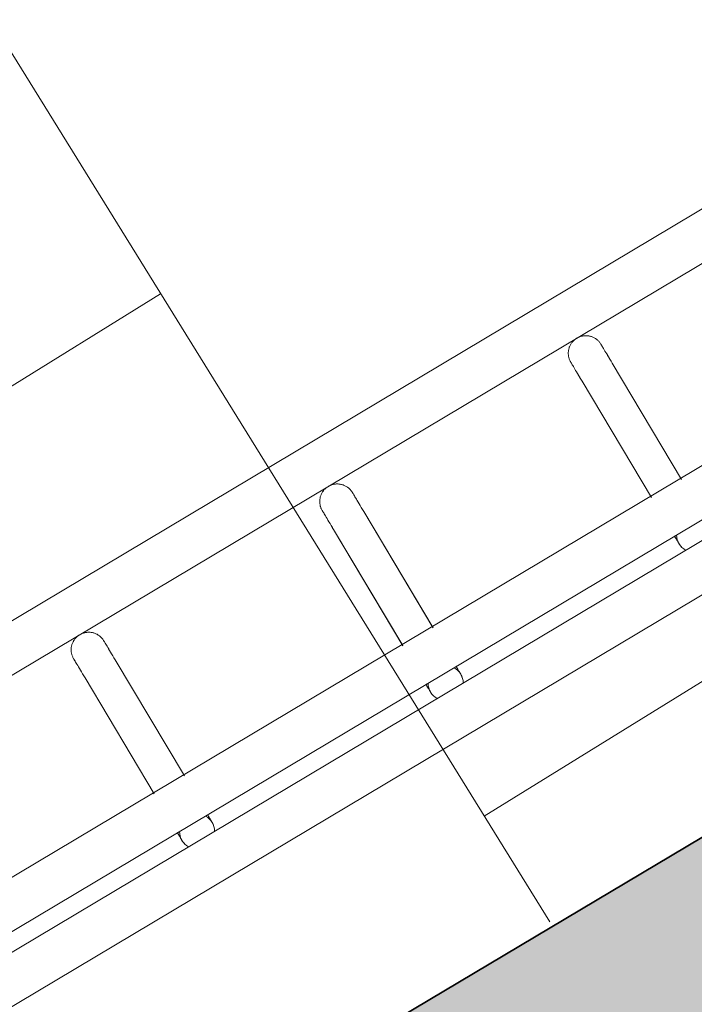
# Model space of a CAD drawing. Header units: metres. Extents: x 127444 to 127966, y 464485 to 464708.
# Tile 292 of 425: x 127923.679 to 127923.795, y 464649.788 to 464649.956. Entities that reach past the tile are written whole.
import ezdxf

# ---------------------------------------------------------------- set-up
doc = ezdxf.new("R2010")
doc.units = ezdxf.units.M
for name, color, linetype, lineweight in [('A-FLOR-HRAL', 11, 'Continuous', 9), ('B-WE-VH-VERHARDING_BETONSTRAATSTEEN-A-200', 8, 'Continuous', 9), ('N-WE-VH-VERHARDING_BETON-A', 252, 'Continuous', 18), ('N-WE-VH-VERHARDING_BETON-G', 252, 'Continuous', 35), ('S-BEAM', 12, 'Continuous', 9)]:
    doc.layers.add(name, color=color, linetype=linetype, lineweight=lineweight)

# ---------------------------------------------------------------- blocks, each defined once
blk = doc.blocks.new('34_22_B_BNP_Hekwerk_Integra_Schuin - Integra_Schuin_1000-4876941--2_00_00')
at = {"layer": 'A-FLOR-HRAL'}
for p, q in [((2736.98, 47.13), (-1956.09, 47.13)), ((-1956.09, 39.13), (2736.98, 39.13)), ((2736.97, 9.5), (-1956.09, 9.5)), ((-1956.09, 1.5), (2736.97, 1.5)), ((2736.97, -1.5), (-1956.09, -1.5)), ((-1956.09, -9.5), (2736.97, -9.5))]:
    blk.add_line(p, q, dxfattribs=at)
at = {"layer": 'S-BEAM'}
for p, q in [((-605.87, 32.34), (-605.87, 9.25)), ((-605.87, 32.34), (-605.87, 9.25)), ((-605.87, 32.34), (-605.87, 9.25)), ((-605.87, 32.34), (-605.87, 9.25)), ((-599.87, 9.25), (-599.87, 32.34)), ((-599.87, 9.25), (-599.87, 32.34)), ((-599.87, 9.25), (-599.87, 32.34)), ((-599.87, 9.25), (-599.87, 32.34)), ((-556.43, 32.34), (-556.43, 9.24)), ((-556.43, 32.34), (-556.43, 9.24)), ((-556.43, 32.34), (-556.43, 9.24)), ((-556.43, 32.34), (-556.43, 9.25)), ((-550.43, 9.24), (-550.43, 32.34)), ((-550.43, 9.24), (-550.43, 32.34)), ((-550.43, 9.24), (-550.43, 32.34)), ((-550.43, 9.25), (-550.43, 32.34)), ((-507, 32.34), (-507, 9.24)), ((-507, 32.34), (-507, 9.24)), ((-507, 32.34), (-507, 9.24)), ((-507, 32.34), (-507, 9.24)), ((-501, 9.24), (-501, 32.34)), ((-501, 9.24), (-501, 32.34)), ((-501, 9.24), (-501, 32.34)), ((-501, 9.24), (-501, 32.34))]:
    blk.add_line(p, q, dxfattribs=at)
at = {"layer": 'S-BEAM', "flags": 128}
for points in [[(-605.87, 36.13), (-605.87, 36.25), (-605.86, 36.36), (-605.85, 36.48), (-605.84, 36.6), (-605.81, 36.72), (-605.79, 36.84), (-605.76, 36.95), (-605.72, 37.07), (-605.68, 37.18), (-605.64, 37.29), (-605.59, 37.4), (-605.53, 37.51), (-605.48, 37.62), (-605.42, 37.72), (-605.35, 37.82), (-605.28, 37.92), (-605.21, 38.01), (-605.13, 38.1), (-605.05, 38.19), (-604.96, 38.28), (-604.88, 38.36), (-604.78, 38.44), (-604.69, 38.51), (-604.59, 38.58), (-604.49, 38.65), (-604.39, 38.71), (-604.29, 38.77), (-604.18, 38.83), (-604.07, 38.88), (-603.96, 38.92), (-603.85, 38.96), (-603.73, 39), (-603.62, 39.03), (-603.5, 39.06), (-603.38, 39.08), (-603.26, 39.1), (-603.15, 39.11), (-603.03, 39.12), (-602.91, 39.12), (-602.79, 39.12), (-602.67, 39.12), (-602.55, 39.11), (-602.43, 39.09), (-602.31, 39.07), (-602.19, 39.05), (-602.08, 39.02), (-601.96, 38.98), (-601.85, 38.94), (-601.74, 38.9), (-601.63, 38.85), (-601.52, 38.8), (-601.41, 38.74), (-601.31, 38.68), (-601.21, 38.62), (-601.11, 38.55), (-601.01, 38.48), (-600.92, 38.4), (-600.83, 38.32), (-600.74, 38.24), (-600.66, 38.15), (-600.58, 38.06), (-600.51, 37.97), (-600.43, 37.87), (-600.37, 37.77), (-600.3, 37.67), (-600.24, 37.57), (-600.19, 37.46), (-600.14, 37.35), (-600.09, 37.24), (-600.05, 37.13), (-600.01, 37.02), (-599.98, 36.9), (-599.95, 36.78), (-599.92, 36.67), (-599.9, 36.55), (-599.89, 36.43), (-599.88, 36.31), (-599.87, 36.19), (-599.87, 36.13)], [(-605.84, 36.6), (-605.81, 36.72), (-605.79, 36.84), (-605.76, 36.95), (-605.72, 37.07), (-605.68, 37.18), (-605.64, 37.29), (-605.59, 37.4), (-605.53, 37.51), (-605.48, 37.62), (-605.42, 37.72), (-605.35, 37.82), (-605.28, 37.92), (-605.21, 38.01), (-605.13, 38.1), (-605.05, 38.19), (-604.96, 38.28), (-604.88, 38.36), (-604.78, 38.44), (-604.69, 38.51), (-604.59, 38.58), (-604.49, 38.65), (-604.39, 38.71), (-604.29, 38.77), (-604.18, 38.83), (-604.07, 38.88), (-603.96, 38.92), (-603.85, 38.96), (-603.73, 39), (-603.62, 39.03), (-603.5, 39.06), (-603.38, 39.08), (-603.26, 39.1), (-603.15, 39.11), (-603.03, 39.12), (-602.91, 39.12), (-602.79, 39.12), (-602.67, 39.12), (-602.55, 39.11), (-602.43, 39.09), (-602.31, 39.07), (-602.19, 39.05), (-602.08, 39.02), (-601.96, 38.98), (-601.85, 38.94), (-601.74, 38.9), (-601.63, 38.85), (-601.52, 38.8), (-601.41, 38.74), (-601.31, 38.68), (-601.21, 38.62), (-601.11, 38.55), (-601.01, 38.48), (-600.92, 38.4), (-600.83, 38.32), (-600.74, 38.24), (-600.66, 38.15), (-600.58, 38.06), (-600.51, 37.97), (-600.43, 37.87), (-600.37, 37.77), (-600.3, 37.67), (-600.24, 37.57), (-600.19, 37.46), (-600.14, 37.35), (-600.09, 37.24), (-600.05, 37.13), (-600.01, 37.02), (-599.98, 36.9), (-599.95, 36.78), (-599.92, 36.67), (-599.9, 36.55), (-599.89, 36.43), (-599.88, 36.31), (-599.87, 36.19), (-599.87, 36.13)], [(-556.43, 36.13), (-556.43, 36.25), (-556.43, 36.36), (-556.41, 36.48), (-556.4, 36.6), (-556.38, 36.72), (-556.35, 36.84), (-556.32, 36.95), (-556.28, 37.07), (-556.24, 37.18), (-556.2, 37.29), (-556.15, 37.4), (-556.1, 37.51), (-556.04, 37.62), (-555.98, 37.72), (-555.91, 37.82), (-555.84, 37.92), (-555.77, 38.01), (-555.69, 38.1), (-555.61, 38.19), (-555.53, 38.28), (-555.44, 38.36), (-555.35, 38.44), (-555.25, 38.51), (-555.16, 38.58), (-555.06, 38.65), (-554.95, 38.71), (-554.85, 38.77), (-554.74, 38.83), (-554.63, 38.88), (-554.52, 38.92), (-554.41, 38.96), (-554.3, 39), (-554.18, 39.03), (-554.06, 39.06), (-553.94, 39.08), (-553.83, 39.1), (-553.71, 39.11), (-553.59, 39.12), (-553.47, 39.12), (-553.35, 39.12), (-553.23, 39.12), (-553.11, 39.11), (-552.99, 39.09), (-552.87, 39.07), (-552.75, 39.05), (-552.64, 39.02), (-552.52, 38.98), (-552.41, 38.94), (-552.3, 38.9), (-552.19, 38.85), (-552.08, 38.8), (-551.97, 38.74), (-551.87, 38.68), (-551.77, 38.62), (-551.67, 38.55), (-551.57, 38.48), (-551.48, 38.4), (-551.39, 38.32), (-551.31, 38.24), (-551.22, 38.15), (-551.14, 38.06), (-551.07, 37.97), (-551, 37.87), (-550.93, 37.77), (-550.86, 37.67), (-550.8, 37.57), (-550.75, 37.46), (-550.7, 37.35), (-550.65, 37.24), (-550.61, 37.13), (-550.57, 37.02), (-550.54, 36.9), (-550.51, 36.78), (-550.48, 36.67), (-550.46, 36.55), (-550.45, 36.43), (-550.44, 36.31), (-550.44, 36.19), (-550.43, 36.13)], [(-556.4, 36.6), (-556.38, 36.72), (-556.35, 36.84), (-556.32, 36.95), (-556.28, 37.07), (-556.24, 37.18), (-556.2, 37.29), (-556.15, 37.4), (-556.1, 37.51), (-556.04, 37.62), (-555.98, 37.72), (-555.91, 37.82), (-555.84, 37.92), (-555.77, 38.01), (-555.69, 38.1), (-555.61, 38.19), (-555.53, 38.28), (-555.44, 38.36), (-555.35, 38.44), (-555.25, 38.51), (-555.16, 38.58), (-555.06, 38.65), (-554.95, 38.71), (-554.85, 38.77), (-554.74, 38.83), (-554.63, 38.88), (-554.52, 38.92), (-554.41, 38.96), (-554.3, 39), (-554.18, 39.03), (-554.06, 39.06), (-553.94, 39.08), (-553.83, 39.1), (-553.71, 39.11), (-553.59, 39.12), (-553.47, 39.12), (-553.35, 39.12), (-553.23, 39.12), (-553.11, 39.11), (-552.99, 39.09), (-552.87, 39.07), (-552.75, 39.05), (-552.64, 39.02), (-552.52, 38.98), (-552.41, 38.94), (-552.3, 38.9), (-552.19, 38.85), (-552.08, 38.8), (-551.97, 38.74), (-551.87, 38.68), (-551.77, 38.62), (-551.67, 38.55), (-551.57, 38.48), (-551.48, 38.4), (-551.39, 38.32), (-551.31, 38.24), (-551.22, 38.15), (-551.14, 38.06), (-551.07, 37.97), (-551, 37.87), (-550.93, 37.77), (-550.86, 37.67), (-550.8, 37.57), (-550.75, 37.46), (-550.7, 37.35), (-550.65, 37.24), (-550.61, 37.13), (-550.57, 37.02), (-550.54, 36.9), (-550.51, 36.78), (-550.48, 36.67), (-550.46, 36.55), (-550.45, 36.43), (-550.44, 36.31), (-550.44, 36.19), (-550.43, 36.13)], [(-507, 36.13), (-506.99, 36.25), (-506.99, 36.36), (-506.97, 36.48), (-506.96, 36.6), (-506.94, 36.72), (-506.91, 36.84), (-506.88, 36.95), (-506.84, 37.07), (-506.8, 37.18), (-506.76, 37.29), (-506.71, 37.4), (-506.66, 37.51), (-506.6, 37.62), (-506.54, 37.72), (-506.47, 37.82), (-506.4, 37.92), (-506.33, 38.01), (-506.25, 38.1), (-506.17, 38.19), (-506.09, 38.28), (-506, 38.36), (-505.91, 38.44), (-505.81, 38.51), (-505.72, 38.58), (-505.62, 38.65), (-505.51, 38.71), (-505.41, 38.77), (-505.3, 38.83), (-505.19, 38.88), (-505.08, 38.92), (-504.97, 38.96), (-504.86, 39), (-504.74, 39.03), (-504.62, 39.06), (-504.51, 39.08), (-504.39, 39.1), (-504.27, 39.11), (-504.15, 39.12), (-504.03, 39.12), (-503.91, 39.12), (-503.79, 39.12), (-503.67, 39.11), (-503.55, 39.09), (-503.43, 39.07), (-503.31, 39.05), (-503.2, 39.02), (-503.08, 38.98), (-502.97, 38.94), (-502.86, 38.9), (-502.75, 38.85), (-502.64, 38.8), (-502.53, 38.74), (-502.43, 38.68), (-502.33, 38.62), (-502.23, 38.55), (-502.14, 38.48), (-502.04, 38.4), (-501.95, 38.32), (-501.87, 38.24), (-501.78, 38.15), (-501.7, 38.06), (-501.63, 37.97), (-501.56, 37.87), (-501.49, 37.77), (-501.43, 37.67), (-501.37, 37.57), (-501.31, 37.46), (-501.26, 37.35), (-501.21, 37.24), (-501.17, 37.13), (-501.13, 37.02), (-501.1, 36.9), (-501.07, 36.78), (-501.05, 36.67), (-501.03, 36.55), (-501.01, 36.43), (-501, 36.31), (-501, 36.19), (-501, 36.13)], [(-506.96, 36.6), (-506.94, 36.72), (-506.91, 36.84), (-506.88, 36.95), (-506.84, 37.07), (-506.8, 37.18), (-506.76, 37.29), (-506.71, 37.4), (-506.66, 37.51), (-506.6, 37.62), (-506.54, 37.72), (-506.47, 37.82), (-506.4, 37.92), (-506.33, 38.01), (-506.25, 38.1), (-506.17, 38.19), (-506.09, 38.28), (-506, 38.36), (-505.91, 38.44), (-505.81, 38.51), (-505.72, 38.58), (-505.62, 38.65), (-505.51, 38.71), (-505.41, 38.77), (-505.3, 38.83), (-505.19, 38.88), (-505.08, 38.92), (-504.97, 38.96), (-504.86, 39), (-504.74, 39.03), (-504.62, 39.06), (-504.51, 39.08), (-504.39, 39.1), (-504.27, 39.11), (-504.15, 39.12), (-504.03, 39.12), (-503.91, 39.12), (-503.79, 39.12), (-503.67, 39.11), (-503.55, 39.09), (-503.43, 39.07), (-503.31, 39.05), (-503.2, 39.02), (-503.08, 38.98), (-502.97, 38.94), (-502.86, 38.9), (-502.75, 38.85), (-502.64, 38.8), (-502.53, 38.74), (-502.43, 38.68), (-502.33, 38.62), (-502.23, 38.55), (-502.14, 38.48), (-502.04, 38.4), (-501.95, 38.32), (-501.87, 38.24), (-501.78, 38.15), (-501.7, 38.06), (-501.63, 37.97), (-501.56, 37.87), (-501.49, 37.77), (-501.43, 37.67), (-501.37, 37.57), (-501.31, 37.46), (-501.26, 37.35), (-501.21, 37.24), (-501.17, 37.13), (-501.13, 37.02), (-501.1, 36.9), (-501.07, 36.78), (-501.05, 36.67), (-501.03, 36.55), (-501.01, 36.43), (-501, 36.31), (-501, 36.19), (-501, 36.13)], [(-605.87, 32.34), (-605.87, 32.75), (-605.87, 33.15), (-605.87, 33.52), (-605.87, 33.87), (-605.87, 34.2), (-605.87, 34.5), (-605.87, 34.78), (-605.87, 35.03), (-605.87, 35.26), (-605.87, 35.46), (-605.87, 35.64), (-605.87, 35.78), (-605.87, 35.91), (-605.87, 36), (-605.87, 36.07), (-605.87, 36.11), (-605.87, 36.13)], [(-605.87, 36.13), (-605.87, 36.11), (-605.87, 36.07), (-605.87, 36), (-605.87, 35.91), (-605.87, 35.79), (-605.87, 35.64), (-605.87, 35.46), (-605.87, 35.26), (-605.87, 35.04), (-605.87, 34.78), (-605.87, 34.51), (-605.87, 34.2), (-605.87, 33.88), (-605.87, 33.53), (-605.87, 33.16), (-605.87, 32.76), (-605.87, 32.34), (-605.87, 32.34)], [(-599.87, 32.34), (-599.87, 32.75), (-599.87, 33.15), (-599.87, 33.52), (-599.87, 33.87), (-599.87, 34.2), (-599.87, 34.5), (-599.87, 34.78), (-599.87, 35.03), (-599.87, 35.26), (-599.87, 35.46), (-599.87, 35.64), (-599.87, 35.78), (-599.87, 35.91), (-599.87, 36), (-599.87, 36.07), (-599.87, 36.11), (-599.87, 36.13)], [(-599.87, 36.13), (-599.87, 36.11), (-599.87, 36.07), (-599.87, 36), (-599.87, 35.91), (-599.87, 35.79), (-599.87, 35.64), (-599.87, 35.46), (-599.87, 35.26), (-599.87, 35.04), (-599.87, 34.78), (-599.87, 34.51), (-599.87, 34.2), (-599.87, 33.88), (-599.87, 33.53), (-599.87, 33.16), (-599.87, 32.76), (-599.87, 32.34), (-599.87, 32.34)], [(-599.87, 33.52), (-599.87, 33.87), (-599.87, 34.2), (-599.87, 34.5), (-599.87, 34.78), (-599.87, 35.03), (-599.87, 35.26), (-599.87, 35.46), (-599.87, 35.64), (-599.87, 35.78), (-599.87, 35.91), (-599.87, 36), (-599.87, 36.07), (-599.87, 36.11), (-599.87, 36.13)], [(-599.87, 36.13), (-599.87, 36.11), (-599.87, 36.07), (-599.87, 36), (-599.87, 35.91), (-599.87, 35.79), (-599.87, 35.64), (-599.87, 35.46), (-599.87, 35.26), (-599.87, 35.04), (-599.87, 34.78), (-599.87, 34.51), (-599.87, 34.2), (-599.87, 33.88), (-599.87, 33.53)], [(-556.43, 32.34), (-556.43, 32.75), (-556.43, 33.15), (-556.43, 33.52), (-556.43, 33.87), (-556.43, 34.2), (-556.43, 34.5), (-556.43, 34.78), (-556.43, 35.03), (-556.43, 35.26), (-556.43, 35.46), (-556.43, 35.64), (-556.43, 35.78), (-556.43, 35.91), (-556.43, 36), (-556.43, 36.07), (-556.43, 36.11), (-556.43, 36.13)], [(-556.43, 36.13), (-556.43, 36.11), (-556.43, 36.07), (-556.43, 36), (-556.43, 35.91), (-556.43, 35.79), (-556.43, 35.64), (-556.43, 35.46), (-556.43, 35.26), (-556.43, 35.04), (-556.43, 34.78), (-556.43, 34.51), (-556.43, 34.2), (-556.43, 33.88), (-556.43, 33.53), (-556.43, 33.16), (-556.43, 32.76), (-556.43, 32.34), (-556.43, 32.34)], [(-550.43, 32.34), (-550.43, 32.75), (-550.43, 33.15), (-550.43, 33.52), (-550.43, 33.87), (-550.43, 34.2), (-550.43, 34.5), (-550.43, 34.78), (-550.43, 35.03), (-550.43, 35.26), (-550.43, 35.46), (-550.43, 35.64), (-550.43, 35.78), (-550.43, 35.91), (-550.43, 36), (-550.43, 36.07), (-550.43, 36.11), (-550.43, 36.13)], [(-550.43, 36.13), (-550.43, 36.11), (-550.43, 36.07), (-550.43, 36), (-550.43, 35.91), (-550.43, 35.79), (-550.43, 35.64), (-550.43, 35.46), (-550.43, 35.26), (-550.43, 35.04), (-550.43, 34.78), (-550.43, 34.51), (-550.43, 34.2), (-550.43, 33.88), (-550.43, 33.53), (-550.43, 33.16), (-550.43, 32.76), (-550.43, 32.34), (-550.43, 32.34)], [(-550.43, 33.52), (-550.43, 33.87), (-550.43, 34.2), (-550.43, 34.5), (-550.43, 34.78), (-550.43, 35.03), (-550.43, 35.26), (-550.43, 35.46), (-550.43, 35.64), (-550.43, 35.78), (-550.43, 35.91), (-550.43, 36), (-550.43, 36.07), (-550.43, 36.11), (-550.43, 36.13)], [(-550.43, 36.13), (-550.43, 36.11), (-550.43, 36.07), (-550.43, 36), (-550.43, 35.91), (-550.43, 35.79), (-550.43, 35.64), (-550.43, 35.46), (-550.43, 35.26), (-550.43, 35.04), (-550.43, 34.78), (-550.43, 34.51), (-550.43, 34.2), (-550.43, 33.88), (-550.43, 33.53)], [(-507, 32.34), (-507, 32.75), (-507, 33.15), (-507, 33.52), (-507, 33.87), (-507, 34.2), (-507, 34.5), (-507, 34.78), (-507, 35.03), (-507, 35.26), (-507, 35.46), (-507, 35.64), (-507, 35.78), (-507, 35.91), (-507, 36), (-507, 36.07), (-507, 36.11), (-507, 36.13)], [(-507, 36.13), (-507, 36.11), (-507, 36.07), (-507, 36), (-507, 35.91), (-507, 35.79), (-507, 35.64), (-507, 35.46), (-507, 35.26), (-507, 35.04), (-507, 34.78), (-507, 34.51), (-507, 34.2), (-507, 33.88), (-507, 33.53), (-507, 33.16), (-507, 32.76), (-507, 32.34), (-507, 32.34)], [(-501, 32.34), (-501, 32.75), (-501, 33.15), (-501, 33.52), (-501, 33.87), (-501, 34.2), (-501, 34.5), (-501, 34.78), (-501, 35.03), (-501, 35.26), (-501, 35.46), (-501, 35.64), (-501, 35.78), (-501, 35.91), (-501, 36), (-501, 36.07), (-501, 36.11), (-501, 36.13)], [(-501, 36.13), (-501, 36.11), (-501, 36.07), (-501, 36), (-501, 35.91), (-501, 35.79), (-501, 35.64), (-501, 35.46), (-501, 35.26), (-501, 35.04), (-501, 34.78), (-501, 34.51), (-501, 34.2), (-501, 33.88), (-501, 33.53), (-501, 33.16), (-501, 32.76), (-501, 32.34), (-501, 32.34)], [(-501, 33.52), (-501, 33.87), (-501, 34.2), (-501, 34.5), (-501, 34.78), (-501, 35.03), (-501, 35.26), (-501, 35.46), (-501, 35.64), (-501, 35.78), (-501, 35.91), (-501, 36), (-501, 36.07), (-501, 36.11), (-501, 36.13)], [(-501, 36.13), (-501, 36.11), (-501, 36.07), (-501, 36), (-501, 35.91), (-501, 35.79), (-501, 35.64), (-501, 35.46), (-501, 35.26), (-501, 35.04), (-501, 34.78), (-501, 34.51), (-501, 34.2), (-501, 33.88), (-501, 33.53)], [(-605.87, 32.34), (-605.87, 32.75), (-605.87, 33.15), (-605.87, 33.52), (-605.87, 33.87), (-605.87, 34.2)], [(-605.87, 34.2), (-605.87, 33.88), (-605.87, 33.53), (-605.87, 33.16), (-605.87, 32.76), (-605.87, 32.34), (-605.87, 32.34)], [(-556.43, 32.34), (-556.43, 32.75), (-556.43, 33.15), (-556.43, 33.52), (-556.43, 33.87), (-556.43, 34.2)], [(-556.43, 34.2), (-556.43, 33.88), (-556.43, 33.53), (-556.43, 33.16), (-556.43, 32.76), (-556.43, 32.34), (-556.43, 32.34)], [(-507, 32.34), (-507, 32.75), (-507, 33.15), (-507, 33.52), (-507, 33.87), (-507, 34.2)], [(-507, 34.2), (-507, 33.88), (-507, 33.53), (-507, 33.16), (-507, 32.76), (-507, 32.34), (-507, 32.34)], [(-605.87, 1.58), (-605.87, 1.38), (-605.87, 1.19), (-605.87, 1.02), (-605.87, 0.86), (-605.87, 0.71), (-605.87, 0.58), (-605.87, 0.46), (-605.87, 0.35), (-605.87, 0.26), (-605.87, 0.18), (-605.87, 0.12), (-605.87, 0.07), (-605.87, 0.03), (-605.87, 0.01), (-605.87, 0)], [(-605.87, 1.58), (-605.87, 1.38), (-605.87, 1.19), (-605.87, 1.02), (-605.87, 0.86), (-605.87, 0.71), (-605.87, 0.58), (-605.87, 0.46), (-605.87, 0.35), (-605.87, 0.26), (-605.87, 0.18), (-605.87, 0.12), (-605.87, 0.07), (-605.87, 0.03), (-605.87, 0.01), (-605.87, 0)], [(-605.87, 0), (-605.87, 0.01), (-605.87, 0.03), (-605.87, 0.06), (-605.87, 0.11), (-605.87, 0.18), (-605.87, 0.26), (-605.87, 0.35), (-605.87, 0.46), (-605.87, 0.58), (-605.87, 0.71), (-605.87, 0.86), (-605.87, 1.02), (-605.87, 1.19), (-605.87, 1.37), (-605.87, 1.57)], [(-605.87, 0), (-605.87, 0.01), (-605.87, 0.03), (-605.87, 0.06), (-605.87, 0.11), (-605.87, 0.18), (-605.87, 0.26), (-605.87, 0.35), (-605.87, 0.46), (-605.87, 0.58), (-605.87, 0.71), (-605.87, 0.86), (-605.87, 1.02), (-605.87, 1.19), (-605.87, 1.37), (-605.87, 1.57)], [(-605.82, -0.54), (-605.84, -0.42), (-605.86, -0.3), (-605.87, -0.18), (-605.87, -0.06), (-605.87, 0)], [(-605.82, -0.54), (-605.84, -0.42), (-605.86, -0.3), (-605.87, -0.18), (-605.87, -0.06), (-605.87, 0)], [(-599.87, 0), (-599.88, -0.12), (-599.88, -0.24), (-599.9, -0.36), (-599.91, -0.48), (-599.93, -0.6)], [(-599.87, 0), (-599.88, -0.12), (-599.88, -0.24), (-599.9, -0.36), (-599.91, -0.48), (-599.93, -0.6)], [(-599.87, 1.58), (-599.87, 1.38), (-599.87, 1.19), (-599.87, 1.02), (-599.87, 0.86), (-599.87, 0.71), (-599.87, 0.58), (-599.87, 0.46), (-599.87, 0.35), (-599.87, 0.26), (-599.87, 0.18), (-599.87, 0.12), (-599.87, 0.07), (-599.87, 0.03), (-599.87, 0.01), (-599.87, 0)], [(-599.87, 1.58), (-599.87, 1.38), (-599.87, 1.19), (-599.87, 1.02), (-599.87, 0.86), (-599.87, 0.71), (-599.87, 0.58), (-599.87, 0.46), (-599.87, 0.35), (-599.87, 0.26), (-599.87, 0.18), (-599.87, 0.12), (-599.87, 0.07), (-599.87, 0.03), (-599.87, 0.01), (-599.87, 0)], [(-599.87, 0), (-599.87, 0.01), (-599.87, 0.03), (-599.87, 0.06), (-599.87, 0.11), (-599.87, 0.18), (-599.87, 0.26), (-599.87, 0.35), (-599.87, 0.46), (-599.87, 0.58), (-599.87, 0.71), (-599.87, 0.86), (-599.87, 1.02), (-599.87, 1.19), (-599.87, 1.37), (-599.87, 1.57)], [(-599.87, 0), (-599.87, 0.01), (-599.87, 0.03), (-599.87, 0.06), (-599.87, 0.11), (-599.87, 0.18), (-599.87, 0.26), (-599.87, 0.35), (-599.87, 0.46), (-599.87, 0.58), (-599.87, 0.71), (-599.87, 0.86), (-599.87, 1.02), (-599.87, 1.19), (-599.87, 1.37), (-599.87, 1.57)], [(-556.43, 1.58), (-556.43, 1.38), (-556.43, 1.19), (-556.43, 1.02), (-556.43, 0.86), (-556.43, 0.71), (-556.43, 0.58), (-556.43, 0.46), (-556.43, 0.35), (-556.43, 0.26), (-556.43, 0.18), (-556.43, 0.12), (-556.43, 0.07), (-556.43, 0.03), (-556.43, 0.01), (-556.43, 0)], [(-556.43, 1.58), (-556.43, 1.38), (-556.43, 1.19), (-556.43, 1.02), (-556.43, 0.86), (-556.43, 0.71), (-556.43, 0.58), (-556.43, 0.46), (-556.43, 0.35), (-556.43, 0.26), (-556.43, 0.18), (-556.43, 0.12), (-556.43, 0.07), (-556.43, 0.03), (-556.43, 0.01), (-556.43, 0)], [(-556.43, 0), (-556.43, 0.01), (-556.43, 0.03), (-556.43, 0.06), (-556.43, 0.11), (-556.43, 0.18), (-556.43, 0.26), (-556.43, 0.35), (-556.43, 0.46), (-556.43, 0.58), (-556.43, 0.71), (-556.43, 0.86), (-556.43, 1.02), (-556.43, 1.19), (-556.43, 1.37), (-556.43, 1.57)], [(-556.43, 0), (-556.43, 0.01), (-556.43, 0.03), (-556.43, 0.06), (-556.43, 0.11), (-556.43, 0.18), (-556.43, 0.26), (-556.43, 0.35), (-556.43, 0.46), (-556.43, 0.58), (-556.43, 0.71), (-556.43, 0.86), (-556.43, 1.02), (-556.43, 1.19), (-556.43, 1.37), (-556.43, 1.57)], [(-556.39, -0.54), (-556.4, -0.42), (-556.42, -0.3), (-556.43, -0.18), (-556.43, -0.06), (-556.43, 0)], [(-556.39, -0.54), (-556.4, -0.42), (-556.42, -0.3), (-556.43, -0.18), (-556.43, -0.06), (-556.43, 0)], [(-550.43, 0), (-550.44, -0.12), (-550.44, -0.24), (-550.46, -0.36), (-550.47, -0.48), (-550.49, -0.6)], [(-550.43, 0), (-550.44, -0.12), (-550.44, -0.24), (-550.46, -0.36), (-550.47, -0.48), (-550.49, -0.6)], [(-550.43, 1.58), (-550.43, 1.38), (-550.43, 1.19), (-550.43, 1.02), (-550.43, 0.86), (-550.43, 0.71), (-550.43, 0.58), (-550.43, 0.46), (-550.43, 0.35), (-550.43, 0.26), (-550.43, 0.18), (-550.43, 0.12), (-550.43, 0.07), (-550.43, 0.03), (-550.43, 0.01), (-550.43, 0)], [(-550.43, 1.58), (-550.43, 1.38), (-550.43, 1.19), (-550.43, 1.02), (-550.43, 0.86), (-550.43, 0.71), (-550.43, 0.58), (-550.43, 0.46), (-550.43, 0.35), (-550.43, 0.26), (-550.43, 0.18), (-550.43, 0.12), (-550.43, 0.07), (-550.43, 0.03), (-550.43, 0.01), (-550.43, 0)], [(-550.43, 0), (-550.43, 0.01), (-550.43, 0.03), (-550.43, 0.06), (-550.43, 0.11), (-550.43, 0.18), (-550.43, 0.26), (-550.43, 0.35), (-550.43, 0.46), (-550.43, 0.58), (-550.43, 0.71), (-550.43, 0.86), (-550.43, 1.02), (-550.43, 1.19), (-550.43, 1.37), (-550.43, 1.57)], [(-550.43, 0), (-550.43, 0.01), (-550.43, 0.03), (-550.43, 0.06), (-550.43, 0.11), (-550.43, 0.18), (-550.43, 0.26), (-550.43, 0.35), (-550.43, 0.46), (-550.43, 0.58), (-550.43, 0.71), (-550.43, 0.86), (-550.43, 1.02), (-550.43, 1.19), (-550.43, 1.37), (-550.43, 1.57)], [(-507, 1.58), (-507, 1.38), (-507, 1.19), (-507, 1.02), (-507, 0.86), (-507, 0.71), (-507, 0.58), (-507, 0.46), (-507, 0.35), (-507, 0.26), (-507, 0.18), (-507, 0.12), (-507, 0.07), (-507, 0.03), (-507, 0.01), (-507, 0)], [(-507, 1.58), (-507, 1.38), (-507, 1.19), (-507, 1.02), (-507, 0.86), (-507, 0.71), (-507, 0.58), (-507, 0.46), (-507, 0.35), (-507, 0.26), (-507, 0.18), (-507, 0.12), (-507, 0.07), (-507, 0.03), (-507, 0.01), (-507, 0)], [(-507, 0), (-507, 0.01), (-507, 0.03), (-507, 0.06), (-507, 0.11), (-507, 0.18), (-507, 0.26), (-507, 0.35), (-507, 0.46), (-507, 0.58), (-507, 0.71), (-507, 0.86), (-507, 1.02), (-507, 1.19), (-507, 1.37), (-507, 1.57)], [(-507, 0), (-507, 0.01), (-507, 0.03), (-507, 0.06), (-507, 0.11), (-507, 0.18), (-507, 0.26), (-507, 0.35), (-507, 0.46), (-507, 0.58), (-507, 0.71), (-507, 0.86), (-507, 1.02), (-507, 1.19), (-507, 1.37), (-507, 1.57)], [(-506.95, -0.54), (-506.97, -0.42), (-506.98, -0.3), (-506.99, -0.18), (-507, -0.06), (-507, 0)], [(-506.95, -0.54), (-506.97, -0.42), (-506.98, -0.3), (-506.99, -0.18), (-507, -0.06), (-507, 0)], [(-605.44, -1.55), (-605.5, -1.44), (-605.56, -1.34), (-605.61, -1.23)], [(-605.44, -1.55), (-605.5, -1.44), (-605.56, -1.34), (-605.61, -1.23)], [(-556.01, -1.55), (-556.07, -1.44), (-556.12, -1.34), (-556.17, -1.23)], [(-556.01, -1.55), (-556.07, -1.44), (-556.12, -1.34), (-556.17, -1.23)], [(-506.57, -1.55), (-506.63, -1.44), (-506.68, -1.34), (-506.73, -1.23)], [(-506.57, -1.55), (-506.63, -1.44), (-506.68, -1.34), (-506.73, -1.23)]]:
    blk.add_lwpolyline(points, dxfattribs=at)
at = {"layer": 'S-BEAM'}
for centre, start, end in [((-602.87, 0), 150, 180), ((-602.87, 0), 165, 180), ((-602.87, 0), 180, 210), ((-602.87, 0), 180, 195), ((-602.87, 0), 0, 30), ((-602.87, 0), 330, 0), ((-602.87, 0), 0, 15), ((-602.87, 0), 345, 0), ((-553.43, 0), 150, 180), ((-553.43, 0), 165, 180), ((-553.43, 0), 180, 210), ((-553.43, 0), 180, 195), ((-553.43, 0), 0, 30), ((-553.43, 0), 330, 0), ((-553.43, 0), 0, 15), ((-553.43, 0), 345, 0), ((-504, 0), 150, 180), ((-504, 0), 165, 180), ((-504, 0), 180, 210), ((-504, 0), 180, 195)]:
    blk.add_arc(centre, 3, start, end, dxfattribs=at)

msp = doc.modelspace()

# ---------------------------------------------------------------- hatches: boundary and pattern name
at = {"layer": 'B-WE-VH-VERHARDING_BETONSTRAATSTEEN-A-200'}
h = msp.add_hatch(dxfattribs=at)
h.set_pattern_fill('AVH-BSS_KEIFORMAAT_ELLEBOOG-SO', color=256, angle=1, pattern_type=2)
h.set_pattern_definition([(31.81611, (127908.58607, 464613.06392), (0.03386772, 0.14457862), [0.315, -0.105]), (301.81611, (127908.47536, 464613.24236), (0.03386772, 0.14457862), [0.315, -0.105])])
h.paths.add_polyline_path([(127940.57923, 464651.66311), (127937.65926, 464649.92134), (127938.01786, 464649.32017), (127940.93783, 464651.06194)], flags=16)
h.paths.add_polyline_path([(127944.2228, 464653.02142), (127943.8642, 464653.62259), (127940.94423, 464651.88083), (127941.30283, 464651.27966)], flags=16)
edge = h.paths.add_edge_path(flags=16)
edge.add_arc((127917.88105, 464700.47107), 0.4, 30.8149, 210.8149)
edge.add_line((127917.53752, 464700.26616), (127921.37951, 464693.82496))
edge.add_arc((127921.72304, 464694.02987), 0.4, 210.8149, 390.8149)
edge.add_line((127922.06657, 464694.23477), (127918.22458, 464700.67597))
edge = h.paths.add_edge_path()
edge.add_line((127929.24995, 464697.53579), (127928.80329, 464697.26935))
edge.add_line((127928.80329, 464697.26935), (127928.62665, 464697.56548))
edge.add_line((127928.62665, 464697.56548), (127924.41416, 464695.05272))
edge.add_line((127924.41416, 464695.05272), (127919.91876, 464702.589))
edge.add_arc((127922.49521, 464704.12585), 3, 146.6578, 210.81611, ccw=False)
edge.add_line((127919.989, 464705.77476), (127913.63025, 464701.98178))
edge.add_arc((127913.33915, 464701.57526), 0.5, 30.8162, 54.3942, ccw=False)
edge.add_line((127913.76856, 464701.8314), (127919.60859, 464692.04091))
edge.add_arc((127919.17411, 464691.7839), 0.50481, -52.9525, 30.6058, ccw=False)
edge.add_line((127919.47824, 464691.381), (127915.65218, 464689.09885))
edge.add_line((127915.65218, 464689.09885), (127916.2004, 464688.17979))
edge.add_line((127916.2004, 464688.17979), (127915.59923, 464687.82119))
edge.add_line((127915.59923, 464687.82119), (127915.05101, 464688.74026))
edge.add_line((127915.05101, 464688.74026), (127913.20424, 464687.63872))
edge.add_line((127913.20424, 464687.63872), (127914.89256, 464684.76207))
edge.add_line((127914.89256, 464684.76207), (127915.59184, 464684.79392))
edge.add_line((127915.59184, 464684.79392), (127915.63332, 464683.88302))
edge.add_line((127915.63332, 464683.88302), (127917.341, 464684.90122))
edge.add_line((127917.341, 464684.90122), (127916.77749, 464685.84591))
edge.add_line((127916.77749, 464685.84591), (127917.37866, 464686.20451))
edge.add_line((127917.37866, 464686.20451), (127918.50568, 464684.31512))
edge.add_line((127918.50568, 464684.31512), (127917.90451, 464683.95652))
edge.add_line((127917.90451, 464683.95652), (127919.08277, 464681.98124))
edge.add_line((127919.08277, 464681.98124), (127919.68394, 464682.33984))
edge.add_line((127919.68394, 464682.33984), (127921.4257, 464679.41987))
edge.add_line((127921.4257, 464679.41987), (127920.82453, 464679.06127))
edge.add_line((127920.82453, 464679.06127), (127922.00279, 464677.08599))
edge.add_line((127922.00279, 464677.08599), (127922.60396, 464677.44459))
edge.add_line((127922.60396, 464677.44459), (127923.73098, 464675.5552))
edge.add_line((127923.73098, 464675.5552), (127923.12981, 464675.1966))
edge.add_line((127923.12981, 464675.1966), (127924.61544, 464672.70603))
edge.add_line((127924.61544, 464672.70603), (127925.21661, 464673.06463))
edge.add_line((127925.21661, 464673.06463), (127926.34363, 464671.17523))
edge.add_line((127926.34363, 464671.17523), (127927.82926, 464668.68467))
edge.add_line((127927.82926, 464668.68467), (127928.95628, 464666.79527))
edge.add_line((127928.95628, 464666.79527), (127930.44191, 464664.30471))
edge.add_line((127930.44191, 464664.30471), (127931.56893, 464662.41531))
edge.add_line((127931.56893, 464662.41531), (127930.96776, 464662.05671))
edge.add_line((127930.96776, 464662.05671), (127932.45339, 464659.56615))
edge.add_line((127932.45339, 464659.56615), (127933.05456, 464659.92475))
edge.add_line((127933.05456, 464659.92475), (127934.18159, 464658.03535))
edge.add_line((127934.18159, 464658.03535), (127933.58041, 464657.67675))
edge.add_line((127933.58041, 464657.67675), (127933.90059, 464657.13999))
edge.add_line((127933.90059, 464657.13999), (127935.47222, 464658.07747))
edge.add_line((127935.47222, 464658.07747), (127936.59925, 464656.18808))
edge.add_line((127936.59925, 464656.18808), (127934.70986, 464655.06105))
edge.add_line((127934.70986, 464655.06105), (127933.96704, 464656.30634))
edge.add_line((127933.96704, 464656.30634), (127931.26177, 464654.69264))
edge.add_line((127931.26177, 464654.69264), (127931.62037, 464654.09147))
edge.add_line((127931.62037, 464654.09147), (127931.0192, 464653.73287))
edge.add_line((127931.0192, 464653.73287), (127930.66068, 464654.33409))
edge.add_line((127930.66068, 464654.33409), (127926.95213, 464652.12194))
edge.add_line((127926.95213, 464652.12194), (127930.18506, 464645.46298))
edge.add_line((127930.18506, 464645.46298), (127936.19927, 464649.05046))
edge.add_line((127936.19927, 464649.05046), (127936.55787, 464648.44929))
edge.add_line((127936.55787, 464648.44929), (127921.0133, 464639.17694))
edge.add_line((127921.0133, 464639.17694), (127920.84681, 464639.45605))
edge.add_line((127920.84681, 464639.45605), (127918.35625, 464637.97043))
edge.add_line((127918.35625, 464637.97043), (127918.90695, 464637.0472))
edge.add_line((127918.90695, 464637.0472), (127917.01756, 464635.92018))
edge.add_line((127917.01756, 464635.92018), (127916.46685, 464636.8434))
edge.add_line((127916.46685, 464636.8434), (127913.97628, 464635.35778))
edge.add_line((127913.97628, 464635.35778), (127914.14278, 464635.07866))
edge.add_line((127914.14278, 464635.07866), (127912.25338, 464633.95164))
edge.add_line((127912.25338, 464633.95164), (127915.11458, 464629.155))
edge.add_line((127915.11458, 464629.155), (127902.72187, 464621.76273))
edge.add_line((127902.72187, 464621.76273), (127903.5901, 464620.30719))
edge.add_line((127903.5901, 464620.30719), (127904.08821, 464620.60432))
edge.add_line((127904.08821, 464620.60432), (127904.44681, 464620.00315))
edge.add_line((127904.44681, 464620.00315), (127903.9487, 464619.70602))
edge.add_line((127903.9487, 464619.70602), (127905.69046, 464616.78605))
edge.add_line((127905.69046, 464616.78605), (127906.18858, 464617.08317))
edge.add_line((127906.18858, 464617.08317), (127906.54718, 464616.482))
edge.add_line((127906.54718, 464616.482), (127906.04906, 464616.18488))
edge.add_line((127906.04906, 464616.18488), (127907.79083, 464613.2649))
edge.add_line((127907.79083, 464613.2649), (127908.28894, 464613.56203))
edge.add_line((127908.28894, 464613.56203), (127908.58607, 464613.06392))
edge.add_line((127908.58607, 464613.06392), (127911.67781, 464614.90814))
edge.add_line((127911.67781, 464614.90814), (127911.38068, 464615.40625))
edge.add_line((127911.38068, 464615.40625), (127922.07294, 464621.78419))
edge.add_line((127922.07294, 464621.78419), (127922.37006, 464621.28608))
edge.add_line((127922.37006, 464621.28608), (127924.86063, 464622.7717))
edge.add_line((127924.86063, 464622.7717), (127924.5635, 464623.26982))
edge.add_line((127924.5635, 464623.26982), (127926.4529, 464624.39684))
edge.add_line((127926.4529, 464624.39684), (127926.75002, 464623.89873))
edge.add_line((127926.75002, 464623.89873), (127929.24059, 464625.38436))
edge.add_line((127929.24059, 464625.38436), (127928.94347, 464625.88247))
edge.add_line((127928.94347, 464625.88247), (127930.83286, 464627.00949))
edge.add_line((127930.83286, 464627.00949), (127931.12999, 464626.51138))
edge.add_line((127931.12999, 464626.51138), (127933.62055, 464627.99701))
edge.add_line((127933.62055, 464627.99701), (127933.32343, 464628.49512))
edge.add_line((127933.32343, 464628.49512), (127935.21282, 464629.62214))
edge.add_line((127935.21282, 464629.62214), (127935.50995, 464629.12403))
edge.add_line((127935.50995, 464629.12403), (127938.00051, 464630.60966))
edge.add_line((127938.00051, 464630.60966), (127937.96978, 464630.66119))
edge.add_line((127937.96978, 464630.66119), (127938.61389, 464631.0454))
edge.add_line((127938.61389, 464631.0454), (127938.3475, 464631.49198))
edge.add_line((127938.3475, 464631.49198), (127938.94867, 464631.85058))
edge.add_line((127938.94867, 464631.85058), (127939.21506, 464631.404))
edge.add_line((127939.21506, 464631.404), (127942.99385, 464633.65805))
edge.add_line((127942.99385, 464633.65805), (127942.72746, 464634.10463))
edge.add_line((127942.72746, 464634.10463), (127943.32863, 464634.46323))
edge.add_line((127943.32863, 464634.46323), (127943.59502, 464634.01665))
edge.add_line((127943.59502, 464634.01665), (127947.37381, 464636.2707))
edge.add_line((127947.37381, 464636.2707), (127947.10742, 464636.71728))
edge.add_line((127947.10742, 464636.71728), (127947.70859, 464637.07588))
edge.add_line((127947.70859, 464637.07588), (127947.97498, 464636.6293))
edge.add_line((127947.97498, 464636.6293), (127951.75377, 464638.88335))
edge.add_line((127951.75377, 464638.88335), (127951.48738, 464639.32993))
edge.add_line((127951.48738, 464639.32993), (127952.08855, 464639.68853))
edge.add_line((127952.08855, 464639.68853), (127952.35494, 464639.24195))
edge.add_line((127952.35494, 464639.24195), (127956.13373, 464641.496))
edge.add_line((127956.13373, 464641.496), (127955.86734, 464641.94258))
edge.add_line((127955.86734, 464641.94258), (127956.46851, 464642.30118))
edge.add_line((127956.46851, 464642.30118), (127956.7349, 464641.8546))
edge.add_line((127956.7349, 464641.8546), (127960.51369, 464644.10865))
edge.add_line((127960.51369, 464644.10865), (127960.2473, 464644.55523))
edge.add_line((127960.2473, 464644.55523), (127960.69389, 464644.82162))
edge.add_line((127960.69389, 464644.82162), (127959.27999, 464647.19196))
edge.add_line((127959.27999, 464647.19196), (127958.8334, 464646.92557))
edge.add_line((127958.8334, 464646.92557), (127958.47477, 464647.52678))
edge.add_line((127958.47477, 464647.52678), (127958.92142, 464647.79309))
edge.add_line((127958.92142, 464647.79309), (127958.87527, 464647.87041))
edge.add_line((127958.87527, 464647.87041), (127958.83663, 464647.84737))
edge.add_line((127958.83663, 464647.84737), (127958.29873, 464648.74912))
edge.add_line((127958.29873, 464648.74912), (127958.3374, 464648.77219))
edge.add_line((127958.3374, 464648.77219), (127958.29125, 464648.84946))
edge.add_line((127958.29125, 464648.84946), (127957.84469, 464648.58308))
edge.add_line((127957.84469, 464648.58308), (127957.48609, 464649.18425))
edge.add_line((127957.48609, 464649.18425), (127957.93268, 464649.45064))
edge.add_line((127957.93268, 464649.45064), (127955.52494, 464653.48708))
edge.add_line((127955.52494, 464653.48708), (127955.07836, 464653.22069))
edge.add_line((127955.07836, 464653.22069), (127954.71976, 464653.82186))
edge.add_line((127954.71976, 464653.82186), (127955.16635, 464654.08825))
edge.add_line((127955.16635, 464654.08825), (127952.76374, 464658.1161))
edge.add_line((127952.76374, 464658.1161), (127952.31714, 464657.8497))
edge.add_line((127952.31714, 464657.8497), (127951.95854, 464658.45088))
edge.add_line((127951.95854, 464658.45088), (127952.40514, 464658.71727))
edge.add_line((127952.40514, 464658.71727), (127950.1511, 464662.49607))
edge.add_line((127950.1511, 464662.49607), (127949.70449, 464662.22967))
edge.add_line((127949.70449, 464662.22967), (127949.34589, 464662.83084))
edge.add_line((127949.34589, 464662.83084), (127949.79248, 464663.09722))
edge.add_line((127949.79248, 464663.09722), (127947.53848, 464666.87604))
edge.add_line((127947.53848, 464666.87604), (127947.09184, 464666.60963))
edge.add_line((127947.09184, 464666.60963), (127946.73324, 464667.2108))
edge.add_line((127946.73324, 464667.2108), (127947.17983, 464667.47719))
edge.add_line((127947.17983, 464667.47719), (127944.92584, 464671.25601))
edge.add_line((127944.92584, 464671.25601), (127944.47919, 464670.98959))
edge.add_line((127944.47919, 464670.98959), (127944.12059, 464671.59076))
edge.add_line((127944.12059, 464671.59076), (127944.56722, 464671.85717))
edge.add_line((127944.56722, 464671.85717), (127942.31317, 464675.63596))
edge.add_line((127942.31317, 464675.63596), (127941.86654, 464675.36955))
edge.add_line((127941.86654, 464675.36955), (127941.50794, 464675.97072))
edge.add_line((127941.50794, 464675.97072), (127941.9546, 464676.23715))
edge.add_line((127941.9546, 464676.23715), (127939.7005, 464680.01591))
edge.add_line((127939.7005, 464680.01591), (127939.25413, 464679.74965))
edge.add_line((127939.25413, 464679.74965), (127938.89514, 464680.35059))
edge.add_line((127938.89514, 464680.35059), (127939.34202, 464680.61716))
edge.add_line((127939.34202, 464680.61716), (127937.08788, 464684.39589))
edge.add_line((127937.08788, 464684.39589), (127936.64124, 464684.12947))
edge.add_line((127936.64124, 464684.12947), (127936.28264, 464684.73064))
edge.add_line((127936.28264, 464684.73064), (127936.7293, 464684.99708))
edge.add_line((127936.7293, 464684.99708), (127934.47522, 464688.77585))
edge.add_line((127934.47522, 464688.77585), (127934.02859, 464688.50943))
edge.add_line((127934.02859, 464688.50943), (127933.66999, 464689.1106))
edge.add_line((127933.66999, 464689.1106), (127934.11664, 464689.37703))
edge.add_line((127934.11664, 464689.37703), (127931.8626, 464693.15582))
edge.add_line((127931.8626, 464693.15582), (127931.41594, 464692.88939))
edge.add_line((127931.41594, 464692.88939), (127931.05734, 464693.49056))
edge.add_line((127931.05734, 464693.49056), (127931.504, 464693.75699))
edge.add_line((127931.504, 464693.75699), (127929.24995, 464697.53579))
h.paths.add_polyline_path([(127958.14957, 464648.76494), (127958.25263, 464648.82642), (127958.88274, 464647.77007), (127958.77968, 464647.7086)], flags=17)
h = msp.add_hatch(dxfattribs=at)
h.set_pattern_fill('AVH-BSS_KEIFORMAAT_ELLEBOOG-SO', color=256, angle=1, pattern_type=2)
h.set_pattern_definition([(1, (2e-09, 52.72539), (0.103151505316, 0.106816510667), [0.315, -0.105]), (271, (-0.00367, 52.93536), (0.103151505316, 0.106816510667), [0.315, -0.105])])
h.paths.add_polyline_path([(127936.64375, 464648.50051), (127936.28515, 464649.10169), (127925.97936, 464642.95427), (127922.55986, 464648.68687), (127922.86045, 464648.86617), (127922.50185, 464649.46734), (127917.3531, 464646.39611), (127917.30336, 464647.21519), (127916.60409, 464647.18334), (127916.70418, 464644.98562), (127917.40346, 464645.01746), (127917.37714, 464645.59537), (127918.05108, 464645.99738), (127921.47058, 464640.26478), (127920.6547, 464639.77811), (127921.0133, 464639.17694)], flags=17)
h.paths.add_polyline_path([(127906.47784, 464630.50653), (127906.11925, 464631.1077), (127904.22985, 464629.98067), (127904.58845, 464629.3795)], flags=16)
h.paths.add_polyline_path([(127914.14278, 464635.07866), (127913.78418, 464635.67983), (127911.89478, 464634.55281), (127912.25338, 464633.95164)], flags=17)
h.paths.add_polyline_path([(127936.64375, 464648.50051), (127936.28515, 464649.10169), (127925.97936, 464642.95427), (127922.55986, 464648.68687), (127922.86045, 464648.86617), (127922.50185, 464649.46734), (127917.3531, 464646.39611), (127917.30336, 464647.21519), (127916.60409, 464647.18334), (127916.70418, 464644.98562), (127917.40346, 464645.01746), (127917.37714, 464645.59537), (127918.05108, 464645.99738), (127921.47058, 464640.26478), (127920.6547, 464639.77811), (127921.0133, 464639.17694)], flags=17)
edge = h.paths.add_edge_path(flags=16)
edge.add_arc((127906.61302, 464696.42456), 0.40001, 2.991, 182.2395)
edge.add_line((127906.21332, 464696.40893), (127906.72019, 464685.30208))
edge.add_arc((127907.11886, 464685.34036), 0.4005, 185.4842, 359.7384)
edge.add_line((127907.51936, 464685.33853), (127907.01249, 464696.44544))
edge = h.paths.add_edge_path()
edge.add_line((127915.6825, 464667.41804), (127916.38177, 464667.44989))
edge.add_line((127916.38177, 464667.44989), (127916.21855, 464671.03351))
edge.add_line((127916.21855, 464671.03351), (127915.51928, 464671.00166))
edge.add_line((127915.51928, 464671.00166), (127915.41918, 464673.19938))
edge.add_line((127915.41918, 464673.19938), (127916.11846, 464673.23123))
edge.add_line((127916.11846, 464673.23123), (127915.98254, 464676.21547))
edge.add_line((127915.98254, 464676.21547), (127915.28327, 464676.18363))
edge.add_line((127915.28327, 464676.18363), (127915.12857, 464679.58011))
edge.add_line((127915.12857, 464679.58011), (127915.82785, 464679.61195))
edge.add_line((127915.82785, 464679.61195), (127915.69193, 464682.5962))
edge.add_line((127915.69193, 464682.5962), (127914.99266, 464682.56435))
edge.add_line((127914.99266, 464682.56435), (127914.89029, 464684.81202))
edge.add_line((127914.89029, 464684.81202), (127913.20424, 464687.63872))
edge.add_line((127913.20424, 464687.63872), (127910.65997, 464686.12114))
edge.add_arc((127910.40161, 464686.54922), 0.50001, 182.6082, 301.1127, ccw=False)
edge.add_line((127909.90212, 464686.52647), (127909.31543, 464699.40799))
edge.add_line((127909.31543, 464699.40799), (127903.79014, 464696.11216))
edge.add_line((127903.79014, 464696.11216), (127904.50289, 464680.46465))
edge.add_line((127904.50289, 464680.46465), (127899.60241, 464680.24141))
edge.add_line((127899.60241, 464680.24141), (127899.92236, 464673.19029))
edge.add_line((127899.92236, 464673.19029), (127899.34297, 464673.1639))
edge.add_line((127899.34297, 464673.1639), (127899.50737, 464669.58033))
edge.add_line((127899.50737, 464669.58033), (127900.08677, 464669.60672))
edge.add_line((127900.08677, 464669.60672), (127900.18686, 464667.409))
edge.add_line((127900.18686, 464667.409), (127899.60746, 464667.38261))
edge.add_line((127899.60746, 464667.38261), (127899.77068, 464663.79899))
edge.add_line((127899.77068, 464663.79899), (127900.35008, 464663.82538))
edge.add_line((127900.35008, 464663.82538), (127900.45017, 464661.62766))
edge.add_line((127900.45017, 464661.62766), (127899.87077, 464661.60127))
edge.add_line((127899.87077, 464661.60127), (127900.03861, 464658.01786))
edge.add_line((127900.03861, 464658.01786), (127900.61801, 464658.04425))
edge.add_line((127900.61801, 464658.04425), (127900.71348, 464655.84631))
edge.add_line((127900.71348, 464655.84631), (127900.13408, 464655.81992))
edge.add_line((127900.13408, 464655.81992), (127900.2973, 464652.2363))
edge.add_line((127900.2973, 464652.2363), (127900.8767, 464652.26269))
edge.add_line((127900.8767, 464652.26269), (127900.9768, 464650.06497))
edge.add_line((127900.9768, 464650.06497), (127900.3974, 464650.03858))
edge.add_line((127900.3974, 464650.03858), (127900.56061, 464646.45496))
edge.add_line((127900.56061, 464646.45496), (127901.14001, 464646.48135))
edge.add_line((127901.14001, 464646.48135), (127901.76673, 464632.72094))
edge.add_line((127901.76673, 464632.72094), (127901.18733, 464632.69455))
edge.add_line((127901.18733, 464632.69455), (127901.35055, 464629.11093))
edge.add_line((127901.35055, 464629.11093), (127901.92995, 464629.13732))
edge.add_line((127901.92995, 464629.13732), (127902.03004, 464626.9396))
edge.add_line((127902.03004, 464626.9396), (127901.45064, 464626.91321))
edge.add_line((127901.45064, 464626.91321), (127901.58097, 464624.05164))
edge.add_line((127901.58097, 464624.05164), (127902.16037, 464624.07803))
edge.add_line((127902.16037, 464624.07803), (127902.19222, 464623.37876))
edge.add_line((127902.19222, 464623.37876), (127901.7694, 464623.3595))
edge.add_line((127901.7694, 464623.3595), (127902.72187, 464621.76273))
edge.add_line((127902.72187, 464621.76273), (127915.11458, 464629.155))
edge.add_line((127915.11458, 464629.155), (127912.25338, 464633.95164))
edge.add_line((127912.25338, 464633.95164), (127914.14278, 464635.07866))
edge.add_line((127914.14278, 464635.07866), (127913.97628, 464635.35778))
edge.add_line((127913.97628, 464635.35778), (127916.46685, 464636.8434))
edge.add_line((127916.46685, 464636.8434), (127915.89053, 464637.80957))
edge.add_line((127915.89053, 464637.80957), (127917.77993, 464638.9366))
edge.add_line((127917.77993, 464638.9366), (127918.35625, 464637.97043))
edge.add_line((127918.35625, 464637.97043), (127920.84681, 464639.45605))
edge.add_line((127920.84681, 464639.45605), (127920.6547, 464639.77811))
edge.add_line((127920.6547, 464639.77811), (127921.47058, 464640.26478))
edge.add_line((127921.47058, 464640.26478), (127918.05038, 464646.00075))
edge.add_line((127918.05038, 464646.00075), (127917.37714, 464645.59537))
edge.add_line((127917.37714, 464645.59537), (127917.40346, 464645.01746))
edge.add_line((127917.40346, 464645.01746), (127916.70418, 464644.98562))
edge.add_line((127916.70418, 464644.98562), (127916.60409, 464647.18334))
edge.add_line((127916.60409, 464647.18334), (127917.18349, 464647.20973))
edge.add_line((127917.18349, 464647.20973), (127917.15193, 464647.90268))
edge.add_line((127917.15193, 464647.90268), (127916.57253, 464647.87629))
edge.add_line((127916.57253, 464647.87629), (127916.47243, 464650.07401))
edge.add_line((127916.47243, 464650.07401), (127917.17171, 464650.10586))
edge.add_line((127917.17171, 464650.10586), (127917.00849, 464653.68948))
edge.add_line((127917.00849, 464653.68948), (127916.30922, 464653.65763))
edge.add_line((127916.30922, 464653.65763), (127916.21781, 464655.85575))
edge.add_line((127916.21781, 464655.85575), (127916.0459, 464659.43897))
edge.add_line((127916.0459, 464659.43897), (127915.94581, 464661.6367))
edge.add_line((127915.94581, 464661.6367), (127915.78259, 464665.22032))
edge.add_line((127915.78259, 464665.22032), (127915.6825, 464667.41804))
h = msp.add_hatch(dxfattribs=at)
h.set_pattern_fill('AVH-BSS_KEIFORMAAT_ELLEBOOG-SO', color=256, scale=0.1, angle=1, pattern_type=2)
h.set_pattern_definition([(31.7793, (127922.68755, 464649.15602), (0.0339605, 0.144557), [0.315, -0.105]), (301.7793, (127922.57696, 464649.33454), (0.0339605, 0.144557), [0.315, -0.105])])
h.paths.add_polyline_path([(127924.56403, 464650.27534), (127925.10741, 464650.59736), (127924.93944, 464650.92136), (127922.50215, 464649.46752), (127922.68755, 464649.15602), (127924.14266, 464650.02399)])
at = {"layer": 'N-WE-VH-VERHARDING_BETON-A'}
h = msp.add_hatch(color=256, dxfattribs=at)
h.dxf.hatch_style = 1
edge = h.paths.add_edge_path()
edge.add_line((127921.64988, 464639.96419), (127917.87178, 464646.29796))
edge.add_line((127917.87178, 464646.29796), (127917.89329, 464646.31079))
edge.add_line((127917.89329, 464646.31079), (127917.94448, 464646.22489))
edge.add_arc((127917.96595, 464646.23769), 0.025, 210.8161, 300.8161)
edge.add_line((127917.97876, 464646.21622), (127918.15361, 464646.32086))
edge.add_arc((127918.13771, 464646.34015), 0.025, 309.4891, 390.8161)
edge.add_line((127918.15918, 464646.35296), (127918.10796, 464646.43884))
edge.add_line((127918.10796, 464646.43884), (127922.27326, 464648.92344))
edge.add_line((127922.27326, 464648.92344), (127922.32444, 464648.83754))
edge.add_arc((127922.34591, 464648.85034), 0.025, 210.8161, 300.8161)
edge.add_line((127922.35872, 464648.82887), (127922.4446, 464648.8801))
edge.add_line((127922.4446, 464648.8801), (127922.53048, 464648.93133))
edge.add_line((127922.53048, 464648.93133), (127922.53915, 464648.96561))
edge.add_line((127922.53915, 464648.96561), (127922.49432, 464649.04075))
edge.add_line((127922.49432, 464649.04075), (127925.10741, 464650.59736))
edge.add_line((127925.10741, 464650.59736), (127926.69124, 464647.32345))
edge.add_line((127926.69124, 464647.32345), (127928.32509, 464643.94613))
edge.add_line((127928.32509, 464643.94613), (127926.26601, 464642.71772))
edge.add_line((127926.26601, 464642.71772), (127926.21479, 464642.8036))
edge.add_arc((127926.19332, 464642.7908), 0.025, 30.8161, 120.8161)
edge.add_line((127926.18051, 464642.81227), (127926.09463, 464642.76104))
edge.add_line((127926.09463, 464642.76104), (127926.00445, 464642.70725))
edge.add_arc((127926.02475, 464642.68753), 0.0283, 135.8356, 195.7966)
edge.add_line((127925.99752, 464642.67983), (127926.05131, 464642.58965))
edge.add_line((127926.05131, 464642.58965), (127921.88605, 464640.10507))
edge.add_line((127921.88605, 464640.10507), (127921.83226, 464640.19525))
edge.add_arc((127921.81255, 464640.17495), 0.0283, 45.8356, 105.7966)
edge.add_line((127921.80484, 464640.20218), (127921.62449, 464640.0946))
edge.add_arc((127921.64479, 464640.07488), 0.0283, 135.8356, 195.7966)
edge.add_line((127921.61756, 464640.06718), (127921.67135, 464639.977))
edge.add_line((127921.67135, 464639.977), (127921.64988, 464639.96419))

# ---------------------------------------------------------------- linework, layer by layer
at = {"layer": 'N-WE-VH-VERHARDING_BETON-G', "flags": 128}
msp.add_lwpolyline([(127922.35872, 464648.82887), (127922.4446, 464648.8801), (127922.53048, 464648.93133), (127922.53915, 464648.96561), (127922.49432, 464649.04075), (127925.10741, 464650.59736), (127926.69124, 464647.32345), (127928.32509, 464643.94613), (127926.26601, 464642.71772), (127926.21479, 464642.8036, 0.414214), (127926.18051, 464642.81227), (127926.09463, 464642.76104), (127926.00445, 464642.70725, 0.267767), (127925.99752, 464642.67983), (127926.05131, 464642.58965), (127921.88605, 464640.10507)], format="xyb", dxfattribs=at)

# ---------------------------------------------------------------- block references
at = {"layer": 'A-FLOR-HRAL', "xscale": 0.001, "yscale": 0.001, "zscale": 0.001, "rotation": 30.81638242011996}
msp.add_blockref('34_22_B_BNP_Hekwerk_Integra_Schuin - Integra_Schuin_1000-4876941--2_00_00', (127924.22744, 464650.12595), dxfattribs=at)

doc.saveas('drawing.dxf')
